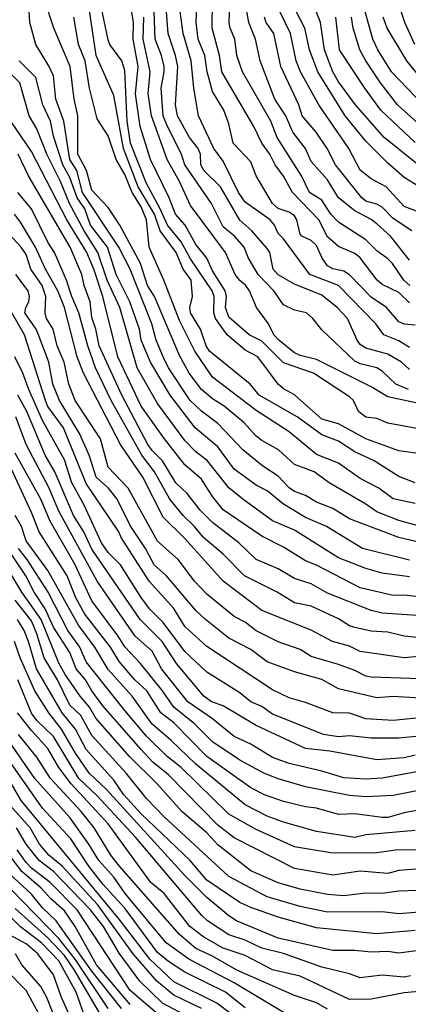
# Model space of a CAD drawing. Header units: metres. Extents: x -51132 to -49532, y -231222 to -229437.
# Tile 618 of 656: x -49943 to -49908, y -229872 to -229782. Entities that reach past the tile are written whole.
import ezdxf

# ---------------------------------------------------------------- set-up
doc = ezdxf.new("R2010")
doc.units = ezdxf.units.M
for name, color, linetype in [('CONTOUR_HALF', 8, 'Continuous'), ('CONTOUR_INDEX', 1, 'Continuous'), ('CONTOUR_INTER', 3, 'Continuous')]:
    doc.layers.add(name, color=color, linetype=linetype)

msp = doc.modelspace()

# ---------------------------------------------------------------- linework, layer by layer
at = {"layer": 'CONTOUR_HALF'}
for points, elevation in [([(-49907.561, -229806.259), (-49908.11, -229805.759), (-49909.142, -229804.259), (-49909.58, -229803.835), (-49910.58, -229803.097), (-49911.58, -229802.075), (-49914.08, -229800.476), (-49914.774, -229799.759), (-49915.58, -229798.475), (-49916.723, -229797.759), (-49917.452, -229796.259), (-49919.669, -229792.759), (-49920.234, -229791.259), (-49922.823, -229786.759), (-49923.36, -229785.259), (-49923.537, -229783.759), (-49923.964, -229782.759), (-49924.039, -229782.259), (-49923.885, -229777.759)], 63.5), ([(-49907.58, -229813.931), (-49908.322, -229813.259), (-49909.58, -229812.525), (-49911.58, -229811.974), (-49912.08, -229811.65), (-49912.357, -229811.259), (-49913.252, -229809.259), (-49914.203, -229808.259), (-49915.58, -229807.134), (-49918.08, -229806.136), (-49919.58, -229805.278), (-49920.046, -229804.759), (-49920.333, -229803.259), (-49920.58, -229802.889), (-49921.989, -229801.259), (-49923.08, -229800.291), (-49924.846, -229797.259), (-49926.359, -229795.759), (-49926.632, -229795.259), (-49926.674, -229794.259), (-49926.879, -229793.759), (-49927.665, -229792.759), (-49928.749, -229790.759), (-49928.941, -229789.759), (-49928.737, -229786.259), (-49928.932, -229785.259), (-49929.612, -229783.259), (-49929.926, -229779.259)], 61.5), ([(-49907.08, -229809.882), (-49908.08, -229809.797), (-49908.58, -229809.585), (-49909.698, -229808.259), (-49911.08, -229807.311), (-49913.08, -229805.273), (-49913.58, -229804.958), (-49914.58, -229804.732), (-49915.08, -229804.455), (-49915.552, -229803.759), (-49916.08, -229802.603), (-49916.58, -229802.137), (-49917.419, -229801.759), (-49917.58, -229801.564), (-49917.877, -229800.259), (-49918.08, -229799.889), (-49918.58, -229799.556), (-49919.58, -229799.227), (-49920.092, -229798.759), (-49921.58, -229796.26), (-49922.08, -229794.961), (-49923.687, -229793.259), (-49924.08, -229791.5), (-49924.537, -229790.259), (-49925.58, -229788.558), (-49926.043, -229786.759), (-49926.278, -229785.259), (-49926.867, -229783.759), (-49927.053, -229782.259), (-49926.945, -229779.259)], 62.5), ([(-49906.354, -229789.759), (-49909.247, -229786.759), (-49910.489, -229784.759), (-49910.927, -229783.759), (-49912.199, -229779.259)], 67.5), ([(-49904.58, -229830.202), (-49908.58, -229829.262), (-49913.08, -229827.562), (-49914.58, -229826.616), (-49916.08, -229826.051), (-49917.08, -229825.42), (-49918.08, -229825.05), (-49918.58, -229824.715), (-49919.58, -229823.656), (-49920.98, -229822.759), (-49922.804, -229821.259), (-49925.08, -229818.866), (-49926.58, -229817.738), (-49927.597, -229816.759), (-49929.58, -229813.774), (-49930.079, -229812.759), (-49930.702, -229811.259), (-49931.104, -229809.759), (-49933.065, -229804.759), (-49934.107, -229802.759), (-49937.412, -229797.759), (-49937.958, -229795.759), (-49938.585, -229794.759), (-49939.143, -229791.259), (-49939.87, -229789.259), (-49940.08, -229787.119), (-49940.46, -229786.259), (-49941.695, -229784.259), (-49942.219, -229782.259), (-49942.349, -229780.259)], 57.5), ([(-49906.58, -229821.629), (-49908.58, -229821.339), (-49911.58, -229820.252), (-49914.08, -229818.879), (-49915.58, -229818.472), (-49918.08, -229816.235), (-49919.08, -229815.684), (-49919.562, -229815.259), (-49921.441, -229812.759), (-49922.58, -229812.154), (-49924.236, -229810.759), (-49925.307, -229809.259), (-49925.455, -229808.759), (-49925.418, -229807.259), (-49925.602, -229806.759), (-49927.58, -229803.81), (-49928.422, -229802.259), (-49929.678, -229800.759), (-49930.329, -229799.259), (-49931.58, -229796.945), (-49933.062, -229793.259), (-49933.34, -229791.259), (-49933.58, -229786.619), (-49933.829, -229785.759), (-49934.934, -229784.259), (-49935.08, -229783.827), (-49935.928, -229779.759)], 59.5), ([(-49907.116, -229784.259), (-49908.008, -229782.259), (-49908.844, -229779.759)], 68.5), ([(-49906.58, -229797.325), (-49908.08, -229796.386), (-49909.58, -229795.078), (-49911.58, -229793.071), (-49913.449, -229790.759), (-49915.959, -229786.759), (-49916.704, -229784.759), (-49917.144, -229782.759), (-49917.943, -229781.259)], 65.5), ([(-49907.08, -229826.162), (-49909.08, -229825.731), (-49910.396, -229824.759), (-49912.08, -229823.885), (-49914.08, -229822.471), (-49916.08, -229821.687), (-49918.58, -229819.616), (-49921.58, -229817.671), (-49925.58, -229814.619), (-49927.188, -229812.259), (-49928.58, -229809.468), (-49929.994, -229805.759), (-49931.343, -229802.759), (-49931.58, -229800.25), (-49932.08, -229799.087), (-49932.909, -229797.759), (-49933.58, -229796.123), (-49934.365, -229794.759), (-49935.08, -229792.589), (-49936.08, -229791.042), (-49936.794, -229788.259), (-49937.173, -229785.759), (-49937.782, -229784.259), (-49938.213, -229781.759)], 58.5), ([(-49906.58, -229817.067), (-49909.58, -229816.435), (-49911.08, -229815.496), (-49916.08, -229813.009), (-49917.58, -229812.662), (-49918.08, -229812.411), (-49919.52, -229811.259), (-49919.964, -229810.759), (-49920.465, -229809.759), (-49921.567, -229808.259), (-49922.192, -229806.759), (-49922.521, -229806.259), (-49923.08, -229805.802), (-49923.499, -229805.259), (-49924.375, -229803.259), (-49927.58, -229798.966), (-49928.59, -229796.759), (-49929.693, -229794.759), (-49931.142, -229790.759), (-49931.44, -229788.759), (-49931.26, -229786.759), (-49931.883, -229783.759), (-49931.825, -229781.759)], 60.5), ([(-49907.384, -229801.259), (-49909.08, -229800.144), (-49910.08, -229799.111), (-49910.58, -229798.823), (-49911.58, -229798.572), (-49911.951, -229798.259), (-49914.341, -229795.259), (-49915.098, -229793.759), (-49916.097, -229792.259), (-49917.375, -229790.759), (-49917.695, -229789.759), (-49919.337, -229786.259), (-49919.967, -229783.259), (-49920.68, -229782.259), (-49920.826, -229781.759)], 64.5), ([(-49907.08, -229793.194), (-49910.205, -229790.259), (-49911.667, -229788.259), (-49913.99, -229784.759), (-49914.316, -229781.759)], 66.5), ([(-49907.58, -229832.847), (-49910.08, -229832.507), (-49911.58, -229832.097), (-49914.08, -229831.109), (-49918.08, -229828.581), (-49920.08, -229827.744), (-49922.786, -229825.759), (-49924.08, -229824.725), (-49926.011, -229822.259), (-49927.08, -229821.45), (-49928.08, -229820.402), (-49930.58, -229817.044), (-49932.437, -229813.759), (-49934.035, -229808.259), (-49935.162, -229805.759), (-49936.024, -229803.259), (-49937.28, -229801.259), (-49938.605, -229798.759), (-49939.424, -229796.759), (-49940.681, -229794.259), (-49941.58, -229791.95), (-49942.294, -229790.759), (-49943.136, -229787.759), (-49944.675, -229786.259)], 56.5), ([(-49904.58, -229836.542), (-49910.08, -229836.163), (-49911.08, -229835.918), (-49915.08, -229834.333), (-49916.58, -229833.5), (-49918.08, -229832.996), (-49919.58, -229832.137), (-49921.573, -229831.259), (-49923.164, -229829.759), (-49925.58, -229827.904), (-49926.7, -229826.759), (-49927.864, -229825.259), (-49928.909, -229824.259), (-49930.114, -229822.259), (-49931.08, -229821.318), (-49931.458, -229820.759), (-49933.848, -229816.259), (-49935.894, -229811.759), (-49936.197, -229810.259), (-49936.58, -229809.175), (-49936.723, -229807.759), (-49937.279, -229806.259), (-49937.493, -229805.259), (-49938.546, -229802.759), (-49942.362, -229796.259), (-49943.289, -229794.259)], 55.5), ([(-49904.08, -229839.895), (-49908.08, -229840.259), (-49912.08, -229839.672), (-49913.08, -229839.196), (-49914.612, -229838.759), (-49916.58, -229837.727), (-49921.08, -229835.938), (-49924.607, -229833.259), (-49928.08, -229829.358), (-49930.08, -229827.411), (-49931.93, -229823.759), (-49933.949, -229820.759), (-49937.335, -229814.259), (-49937.917, -229812.759), (-49939.074, -229808.259), (-49939.67, -229806.759), (-49940.795, -229804.759), (-49941.73, -229802.759), (-49943.08, -229800.473), (-49943.638, -229799.759)], 54.5), ([(-49906.58, -229843.927), (-49909.08, -229843.775), (-49910.58, -229843.906), (-49914.08, -229843.083), (-49915.58, -229842.237), (-49918.08, -229841.537), (-49920.58, -229840.605), (-49922.08, -229839.496), (-49924.08, -229838.437), (-49926.197, -229836.759), (-49927.08, -229835.918), (-49929.776, -229832.759), (-49930.885, -229831.759), (-49931.685, -229830.259), (-49933.08, -229828.171), (-49934.263, -229825.759), (-49935.045, -229824.759), (-49936.177, -229823.759), (-49936.805, -229821.759), (-49937.698, -229819.759), (-49939.539, -229816.759), (-49940.148, -229815.259), (-49940.513, -229813.259), (-49941.438, -229810.759), (-49941.649, -229810.259), (-49942.68, -229808.759), (-49942.608, -229808.259), (-49942.321, -229807.759), (-49942.25, -229807.259), (-49942.371, -229806.759), (-49943.495, -229805.259)], 53.5), ([(-49906.08, -229847.339), (-49908.58, -229847.576), (-49911.08, -229847.579), (-49913.08, -229847.379), (-49914.08, -229847.464), (-49915.445, -229847.259), (-49920.08, -229845.388), (-49921.08, -229844.692), (-49922.08, -229844.261), (-49923.08, -229843.436), (-49926.08, -229841.556), (-49928.08, -229839.666), (-49930.08, -229837.022), (-49931.309, -229835.759), (-49932.08, -229834.75), (-49933.951, -229831.759), (-49935.08, -229830.629), (-49935.688, -229829.759), (-49937.316, -229826.259), (-49938.391, -229824.259), (-49939.08, -229822.164), (-49941.08, -229818.584), (-49942.336, -229815.759), (-49942.867, -229814.259), (-49943.587, -229812.759)], 52.5), ([(-49905.58, -229850.423), (-49910.08, -229851.227), (-49911.58, -229851.328), (-49913.58, -229851.213), (-49915.58, -229850.599), (-49918.58, -229849.885), (-49920.08, -229849.341), (-49922.08, -229848.121), (-49923.58, -229847.425), (-49925.58, -229845.808), (-49927.803, -229844.259), (-49930.21, -229841.259), (-49931.08, -229839.627), (-49932.627, -229838.259), (-49936.086, -229833.259), (-49939.58, -229826.856), (-49940.465, -229824.759), (-49942.58, -229820.779), (-49943.522, -229818.259)], 51.5), ([(-49904.58, -229853.75), (-49908.08, -229854.385), (-49909.58, -229854.825), (-49910.08, -229854.817), (-49912.58, -229854.478), (-49914.08, -229854.551), (-49916.08, -229853.961), (-49917.08, -229853.848), (-49919.08, -229853.373), (-49920.808, -229852.759), (-49922.08, -229852.112), (-49926.082, -229849.259), (-49929.08, -229846.189), (-49930.278, -229845.259), (-49931.562, -229843.259), (-49932.666, -229842.259), (-49934.08, -229840.576), (-49934.884, -229839.259), (-49937.218, -229836.259), (-49938.029, -229834.759), (-49938.825, -229832.759), (-49941.392, -229828.759), (-49942.08, -229826.993), (-49945.58, -229819.465)], 50.5), ([(-49906.58, -229857.791), (-49908.669, -229857.759), (-49910.58, -229858.059), (-49914.58, -229858.083), (-49918.08, -229857.504), (-49921.58, -229855.928), (-49924.08, -229854.526), (-49928.411, -229850.259), (-49929.705, -229849.259), (-49931.58, -229847.393), (-49933.58, -229845.06), (-49937.08, -229840.623), (-49937.668, -229839.259), (-49938.764, -229837.759), (-49940.558, -229834.259), (-49942.479, -229831.259), (-49943.257, -229830.259)], 49.5), ([(-49906.08, -229861.459), (-49908.58, -229861.545), (-49910.08, -229861.755), (-49911.58, -229861.743), (-49913.58, -229861.959), (-49915.08, -229861.844), (-49917.58, -229861.358), (-49919.58, -229860.797), (-49922.08, -229859.693), (-49925.08, -229857.327), (-49926.08, -229856.227), (-49928.373, -229854.259), (-49930.601, -229851.759), (-49933.126, -229849.259), (-49936.217, -229845.759), (-49936.785, -229844.759), (-49937.639, -229843.759), (-49938.999, -229841.759), (-49939.58, -229840.739), (-49941.212, -229836.759), (-49942.962, -229834.259), (-49944.452, -229831.759)], 48.5), ([(-49907.08, -229865.13), (-49910.58, -229865.433), (-49916.08, -229864.887), (-49919.58, -229863.905), (-49922.08, -229863.051), (-49923.08, -229862.574), (-49926.08, -229860.533), (-49927.595, -229858.759), (-49932.08, -229854.479), (-49933.652, -229852.759), (-49934.58, -229851.414), (-49937.08, -229848.621), (-49938.08, -229846.758), (-49939.295, -229845.259), (-49941.617, -229841.259), (-49942.347, -229838.759), (-49942.759, -229837.759), (-49943.36, -229836.759)], 47.5), ([(-49907.507, -229869.259), (-49908.08, -229869.405), (-49910.08, -229869.217), (-49912.08, -229869.463), (-49913.08, -229869.081), (-49915.58, -229868.475), (-49919.08, -229867.244), (-49921.08, -229866.76), (-49922.58, -229866.023), (-49924.08, -229865.534), (-49926.032, -229864.259), (-49926.538, -229863.759), (-49932.58, -229856.622), (-49936.08, -229852.835), (-49937.77, -229851.259), (-49940.08, -229847.415), (-49941.58, -229845.953), (-49942.08, -229845.308), (-49943.316, -229842.259)], 46.5), ([(-49915.08, -229872.328), (-49916.08, -229871.724), (-49918.08, -229871.06), (-49923.36, -229868.759), (-49925.58, -229867.483), (-49927.08, -229866.789), (-49928.58, -229865.499), (-49934.052, -229859.259), (-49934.832, -229858.259), (-49936.359, -229855.759), (-49937.534, -229854.259), (-49940.333, -229851.259), (-49941.58, -229849.323), (-49943.272, -229847.259)], 45.5), ([(-49922.58, -229872.198), (-49924.367, -229870.759), (-49928.08, -229868.942), (-49929.58, -229867.975), (-49930.58, -229867.142), (-49933.58, -229863.091), (-49935.58, -229860.908), (-49936.837, -229859.259), (-49938.492, -229856.759), (-49941.08, -229853.982), (-49944.58, -229848.978)], 44.5), ([(-49926.58, -229872.269), (-49929.08, -229871.039), (-49930.643, -229869.759), (-49932.794, -229867.259), (-49936.069, -229862.759), (-49939.296, -229859.259), (-49940.492, -229858.259), (-49941.362, -229857.259), (-49942.192, -229855.759), (-49944.003, -229853.759)], 43.5), ([(-49930.58, -229872.747), (-49933.08, -229870.612), (-49937.921, -229863.259), (-49940.38, -229860.759), (-49942.08, -229859.453), (-49942.58, -229858.933), (-49943.401, -229857.759)], 42.5), ([(-49933.88, -229872.259), (-49936.58, -229868.856), (-49939.839, -229864.259), (-49941.08, -229863.063), (-49942.08, -229861.83), (-49944.08, -229859.97)], 41.5), ([(-49934.945, -229874.259), (-49938.155, -229868.759), (-49939.08, -229867.433), (-49940.58, -229865.809), (-49943.58, -229863.135)], 40.5), ([(-49938.229, -229873.759), (-49939.348, -229871.259), (-49940.08, -229869.172), (-49941.499, -229867.259), (-49942.58, -229866.338), (-49944.08, -229865.523)], 39.5), ([(-49940.861, -229873.759), (-49942.58, -229870.599), (-49944.389, -229868.759)], 38.5)]:
    msp.add_lwpolyline(points, dxfattribs=dict(at, elevation=elevation))
at = {"layer": 'CONTOUR_INDEX'}
for points, elevation in [([(-49906.58, -229819.361), (-49909.58, -229818.817), (-49910.58, -229818.408), (-49911.58, -229818.276), (-49912.253, -229817.759), (-49912.696, -229816.759), (-49913.08, -229816.434), (-49916.353, -229814.259), (-49919.08, -229813.33), (-49921.08, -229811.334), (-49922.208, -229810.759), (-49924.08, -229809.139), (-49924.373, -229808.259), (-49924.294, -229807.259), (-49924.402, -229806.759), (-49925.58, -229804.909), (-49926.08, -229803.752), (-49927.08, -229802.517), (-49928.059, -229800.759), (-49928.931, -229799.759), (-49929.512, -229798.259), (-49931.221, -229794.759), (-49932.156, -229791.759), (-49932.597, -229788.759), (-49932.341, -229786.259), (-49932.815, -229783.759), (-49932.761, -229782.259), (-49933.028, -229780.759)], 60), ([(-49906.217, -229799.759), (-49908.08, -229799.055), (-49909.722, -229797.259), (-49911.08, -229796.509), (-49912.08, -229795.72), (-49913.126, -229793.759), (-49915.866, -229789.759), (-49917.552, -229786.759), (-49917.946, -229785.759), (-49918.462, -229783.259), (-49919.431, -229781.259)], 65), ([(-49906.58, -229838.407), (-49908.08, -229838.277), (-49909.58, -229837.889), (-49911.08, -229837.817), (-49912.58, -229837.463), (-49913.08, -229837.323), (-49914.08, -229836.684), (-49916.58, -229835.535), (-49918.08, -229835.233), (-49919.656, -229834.259), (-49922.655, -229832.759), (-49924.58, -229830.783), (-49926.395, -229829.259), (-49927.198, -229828.259), (-49928.239, -229827.259), (-49929.469, -229825.759), (-49930.849, -229823.259), (-49932.023, -229821.759), (-49934.804, -229816.759), (-49936.241, -229813.759), (-49936.947, -229811.759), (-49937.771, -229808.759), (-49938.413, -229807.259), (-49938.877, -229805.759), (-49939.974, -229803.259), (-49940.58, -229802.306), (-49942.08, -229799.269), (-49943.331, -229797.759)], 55), ([(-49907.08, -229856.008), (-49911.58, -229856.406), (-49912.58, -229856.632), (-49916.08, -229856.093), (-49919.08, -229855.237), (-49920.58, -229854.701), (-49922.58, -229853.675), (-49927.08, -229849.951), (-49929.362, -229847.759), (-49931.08, -229846.305), (-49932.893, -229843.759), (-49935.08, -229841.314), (-49936.305, -229839.259), (-49937.787, -229837.259), (-49940.585, -229832.259), (-49942.58, -229829.568), (-49942.989, -229828.259), (-49943.581, -229827.259)], 50), ([(-49918.58, -229872.923), (-49923.58, -229869.916), (-49927.722, -229867.759), (-49929.781, -229866.259), (-49933.529, -229861.759), (-49934.58, -229860.273), (-49935.943, -229858.759), (-49936.84, -229857.259), (-49938.58, -229854.816), (-49941.767, -229851.259), (-49946.299, -229844.759)], 45), ([(-49937.136, -229873.259), (-49938.018, -229870.759), (-49939.58, -229867.913), (-49941.154, -229866.259), (-49943.08, -229864.793), (-49944.58, -229863.309)], 40)]:
    msp.add_lwpolyline(points, dxfattribs=dict(at, elevation=elevation))
at = {"layer": 'CONTOUR_INTER'}
for points, elevation in [([(-49906.58, -229828.244), (-49908.58, -229827.71), (-49910.58, -229826.933), (-49911.58, -229826.222), (-49914.926, -229824.259), (-49916.288, -229823.259), (-49918.08, -229822.601), (-49919.539, -229821.259), (-49921.08, -229820.412), (-49921.58, -229820.012), (-49922.708, -229818.759), (-49924.503, -229817.259), (-49925.58, -229816.589), (-49926.58, -229815.753), (-49927.706, -229814.259), (-49928.58, -229812.658), (-49930.854, -229807.259), (-49931.496, -229806.259), (-49932.146, -229804.259), (-49934.035, -229800.759), (-49935.08, -229799.134), (-49936.58, -229797.542), (-49937.074, -229795.759), (-49937.841, -229794.259), (-49937.851, -229790.759), (-49938.202, -229789.259), (-49938.555, -229786.259), (-49940.056, -229782.759), (-49940.851, -229780.259)], 58), ([(-49907.58, -229807.832), (-49908.58, -229806.908), (-49910.08, -229806.171), (-49910.558, -229805.759), (-49912.08, -229803.743), (-49912.58, -229803.351), (-49914.08, -229802.698), (-49915.08, -229801.821), (-49915.873, -229800.259), (-49918.273, -229797.759), (-49919.08, -229796.27), (-49919.855, -229795.259), (-49920.342, -229794.259), (-49921.06, -229793.259), (-49921.781, -229791.759), (-49924.702, -229786.759), (-49924.941, -229785.259), (-49925.594, -229782.759), (-49925.565, -229780.259)], 63), ([(-49907.08, -229824.273), (-49908.58, -229823.697), (-49910.817, -229822.259), (-49912.58, -229821.445), (-49914.08, -229820.458), (-49915.58, -229819.905), (-49917.856, -229818.259), (-49921.32, -229816.259), (-49922.125, -229815.259), (-49925.854, -229812.259), (-49926.15, -229811.759), (-49926.676, -229810.259), (-49927.56, -229808.759), (-49927.634, -229808.259), (-49927.382, -229807.259), (-49927.51, -229805.759), (-49928.233, -229804.759), (-49928.871, -229803.259), (-49930.338, -229801.259), (-49930.869, -229799.759), (-49932.356, -229797.259), (-49933.7, -229793.759), (-49934.58, -229788.901), (-49936.185, -229785.259), (-49936.849, -229780.759)], 59), ([(-49907.695, -229815.759), (-49908.843, -229815.259), (-49910.08, -229814.07), (-49910.58, -229813.76), (-49912.08, -229813.413), (-49912.58, -229813.152), (-49915.58, -229810.312), (-49916.406, -229809.259), (-49916.991, -229808.759), (-49918.08, -229808.505), (-49919.08, -229808.027), (-49919.98, -229806.759), (-49921.401, -229805.259), (-49922.295, -229803.759), (-49922.683, -229802.759), (-49923.571, -229801.759), (-49924.58, -229800.889), (-49925.644, -229798.759), (-49928.097, -229795.259), (-49928.397, -229794.259), (-49929.675, -229791.759), (-49930.058, -229790.759), (-49930.265, -229788.259), (-49929.967, -229786.759), (-49929.989, -229786.259), (-49930.208, -229785.259), (-49930.788, -229783.759), (-49930.894, -229781.259)], 61), ([(-49907.58, -229811.92), (-49908.58, -229811.306), (-49909.941, -229810.759), (-49910.666, -229809.759), (-49914.08, -229806.271), (-49916.697, -229805.259), (-49919.08, -229801.99), (-49919.58, -229801.525), (-49919.924, -229800.759), (-49920.303, -229800.259), (-49922.58, -229798.656), (-49923.186, -229797.759), (-49924.58, -229794.918), (-49925.457, -229793.759), (-49926.833, -229790.759), (-49927.275, -229788.259), (-49927.523, -229785.759), (-49928.256, -229783.259), (-49928.517, -229781.259)], 62), ([(-49907.58, -229803.936), (-49909.337, -229801.759), (-49910.58, -229800.636), (-49911.08, -229800.242), (-49912.58, -229799.458), (-49914.08, -229798.249), (-49915.08, -229796.621), (-49916.58, -229794.929), (-49917.078, -229793.759), (-49918.227, -229792.259), (-49918.89, -229790.759), (-49919.867, -229789.259), (-49921.206, -229785.759), (-49921.63, -229783.759), (-49922.265, -229782.259), (-49922.449, -229781.259)], 64), ([(-49906.807, -229795.259), (-49909.904, -229792.759), (-49912.506, -229789.759), (-49914.08, -229787.66), (-49914.597, -229786.759), (-49915.334, -229784.759), (-49915.72, -229782.259), (-49916.284, -229780.759)], 66), ([(-49905.926, -229792.259), (-49908.698, -229789.759), (-49910.246, -229787.759), (-49911.585, -229785.759), (-49912.111, -229784.759), (-49912.728, -229782.759), (-49912.894, -229781.759)], 67), ([(-49905.58, -229788.523), (-49907.84, -229785.759), (-49909.636, -229782.759), (-49909.99, -229781.759)], 68), ([(-49907.58, -229831.336), (-49911.88, -229830.259), (-49915.172, -229828.259), (-49917.08, -229827.422), (-49919.08, -229826.206), (-49920.58, -229825.016), (-49921.58, -229824.472), (-49923.58, -229823.03), (-49925.08, -229820.994), (-49927.136, -229819.259), (-49929.414, -229816.259), (-49931.219, -229813.259), (-49932.067, -229811.259), (-49932.217, -229810.259), (-49933.115, -229807.759), (-49934.364, -229805.259), (-49935.153, -229802.759), (-49936.683, -229800.759), (-49937.2, -229799.259), (-49937.92, -229798.259), (-49938.58, -229796.403), (-49939.223, -229795.259), (-49940.08, -229792.627), (-49940.36, -229791.259), (-49941.047, -229789.759), (-49941.688, -229787.259), (-49943.203, -229785.759)], 57), ([(-49903.58, -229835.031), (-49908.08, -229834.522), (-49909.08, -229834.564), (-49912.08, -229833.867), (-49916.08, -229831.785), (-49917.08, -229831.395), (-49919.08, -229830.158), (-49921.08, -229829.15), (-49924.58, -229826.73), (-49925.58, -229825.51), (-49926.58, -229823.941), (-49928.08, -229822.64), (-49929.958, -229820.259), (-49932.08, -229817.277), (-49934.2, -229812.759), (-49935.587, -229807.259), (-49936.406, -229804.759), (-49937.036, -229803.259), (-49938.848, -229800.259), (-49942.08, -229794.02), (-49943.969, -229791.259)], 56), ([(-49906.58, -229842.153), (-49911.08, -229842.014), (-49911.58, -229841.919), (-49912.58, -229841.405), (-49914.08, -229840.852), (-49916.58, -229840.132), (-49917.58, -229839.481), (-49919.58, -229838.78), (-49921.58, -229837.786), (-49922.58, -229836.999), (-49923.58, -229836.47), (-49926.08, -229834.422), (-49927.212, -229833.259), (-49928.69, -229831.259), (-49930.58, -229829.59), (-49933.271, -229824.759), (-49935.08, -229822.837), (-49935.789, -229820.259), (-49938.082, -229816.759), (-49938.668, -229815.259), (-49939.106, -229813.259), (-49939.74, -229811.759), (-49940.105, -229810.259), (-49940.706, -229809.259), (-49940.846, -229808.759), (-49940.772, -229807.259), (-49941.103, -229806.259), (-49942.127, -229804.759), (-49942.58, -229803.442), (-49943.01, -229802.759), (-49944.886, -229800.759)], 54), ([(-49906.08, -229845.658), (-49909.08, -229845.956), (-49911.58, -229845.805), (-49913.08, -229845.304), (-49914.58, -229845.278), (-49917.08, -229844.31), (-49918.58, -229843.902), (-49920.08, -229843.18), (-49926.08, -229839.224), (-49928.08, -229837.375), (-49929.08, -229835.741), (-49931.336, -229833.259), (-49933.91, -229829.259), (-49934.113, -229828.759), (-49937.08, -229824.341), (-49939.174, -229819.259), (-49940.58, -229817.289), (-49940.813, -229816.759), (-49942.72, -229810.759), (-49943.884, -229808.759)], 53), ([(-49907.08, -229849.134), (-49908.08, -229849.388), (-49910.58, -229849.569), (-49914.859, -229848.759), (-49917.08, -229848.524), (-49921.58, -229846.409), (-49924.58, -229844.64), (-49925.656, -229844.259), (-49926.356, -229843.759), (-49928.858, -229840.759), (-49930.163, -229838.759), (-49932.171, -229836.759), (-49936.58, -229830.328), (-49937.316, -229828.759), (-49938.251, -229827.259), (-49939.948, -229823.259), (-49940.847, -229821.759), (-49942.506, -229817.759), (-49943.326, -229816.259)], 52), ([(-49905.08, -229852.034), (-49909.08, -229852.819), (-49911.58, -229852.93), (-49913.08, -229852.825), (-49917.08, -229852.032), (-49919.58, -229851.306), (-49920.884, -229850.759), (-49923.08, -229849.59), (-49925.58, -229847.912), (-49927.206, -229846.259), (-49929.105, -229844.759), (-49930.125, -229843.259), (-49932.143, -229840.759), (-49933.58, -229839.252), (-49934.181, -229838.259), (-49936.58, -229835.039), (-49938.085, -229831.759), (-49940.386, -229827.759), (-49941.238, -229825.759), (-49943.58, -229821.568)], 51), ([(-49906.58, -229859.502), (-49908.58, -229859.652), (-49909.58, -229859.947), (-49912.08, -229859.713), (-49914.58, -229860.082), (-49918.08, -229859.487), (-49923.58, -229856.669), (-49925.08, -229855.521), (-49929.58, -229850.932), (-49931.006, -229849.759), (-49932.08, -229848.627), (-49935.58, -229844.626), (-49936.588, -229843.259), (-49937.152, -229842.259), (-49938.014, -229841.259), (-49938.589, -229839.759), (-49940.08, -229837.461), (-49940.843, -229835.759), (-49941.825, -229834.259), (-49942.595, -229832.759), (-49943.946, -229830.759)], 49), ([(-49905.58, -229863.366), (-49908.58, -229863.611), (-49910.08, -229863.439), (-49915.08, -229863.464), (-49917.58, -229862.942), (-49920.58, -229862.062), (-49924.08, -229860.218), (-49929.988, -229854.759), (-49931.58, -229853.078), (-49933.453, -229850.759), (-49936.58, -229847.338), (-49937.58, -229845.509), (-49938.58, -229844.575), (-49939.711, -229842.259), (-49940.931, -229840.259), (-49941.58, -229838.052), (-49942.08, -229836.854), (-49943.58, -229834.988)], 48), ([(-49906.08, -229866.867), (-49908.58, -229867.206), (-49909.58, -229867.054), (-49911.08, -229867.116), (-49912.58, -229866.959), (-49914.58, -229866.96), (-49919.58, -229865.848), (-49923.382, -229864.259), (-49924.08, -229863.807), (-49926.08, -229862.12), (-49928.08, -229860.12), (-49935.225, -229852.259), (-49936.815, -229850.759), (-49938.08, -229848.934), (-49939.349, -229846.759), (-49940.51, -229845.259), (-49941.787, -229843.259), (-49943.116, -229840.259), (-49943.63, -229838.759)], 47), ([(-49906.08, -229870.631), (-49908.08, -229870.828), (-49911.08, -229871.413), (-49913.08, -229871.429), (-49917.58, -229869.302), (-49920.08, -229868.727), (-49922.58, -229867.432), (-49924.58, -229866.76), (-49926.343, -229865.759), (-49927.621, -229864.759), (-49929.985, -229861.759), (-49931.187, -229860.759), (-49935.08, -229855.393), (-49938.465, -229851.759), (-49939.589, -229850.259), (-49940.58, -229848.531), (-49942.08, -229846.882), (-49943.347, -229845.259)], 46), ([(-49920.54, -229875.259), (-49925.165, -229871.759), (-49929.08, -229869.821), (-49931.294, -229867.759), (-49934.08, -229864.089), (-49943.026, -229853.259), (-49943.903, -229851.759)], 44), ([(-49927.08, -229873.37), (-49930.126, -229871.759), (-49932.196, -229869.759), (-49934.08, -229867.203), (-49935.525, -229864.759), (-49936.69, -229863.259), (-49940.08, -229859.762), (-49941.368, -229858.759), (-49942.569, -229857.259), (-49943.45, -229855.759)], 43), ([(-49933.08, -229871.889), (-49936.14, -229868.259), (-49938.106, -229864.759), (-49939.08, -229863.33), (-49940.326, -229862.259), (-49941.203, -229861.259), (-49942.97, -229859.759), (-49944.084, -229858.259)], 42), ([(-49935.087, -229872.259), (-49938.086, -229867.759), (-49939.58, -229865.873), (-49945.069, -229860.259)], 41), ([(-49939.903, -229873.259), (-49940.687, -229871.259), (-49941.22, -229870.259), (-49942.97, -229868.259), (-49943.533, -229867.259)], 39)]:
    msp.add_lwpolyline(points, dxfattribs=dict(at, elevation=elevation))

doc.saveas('drawing.dxf')
